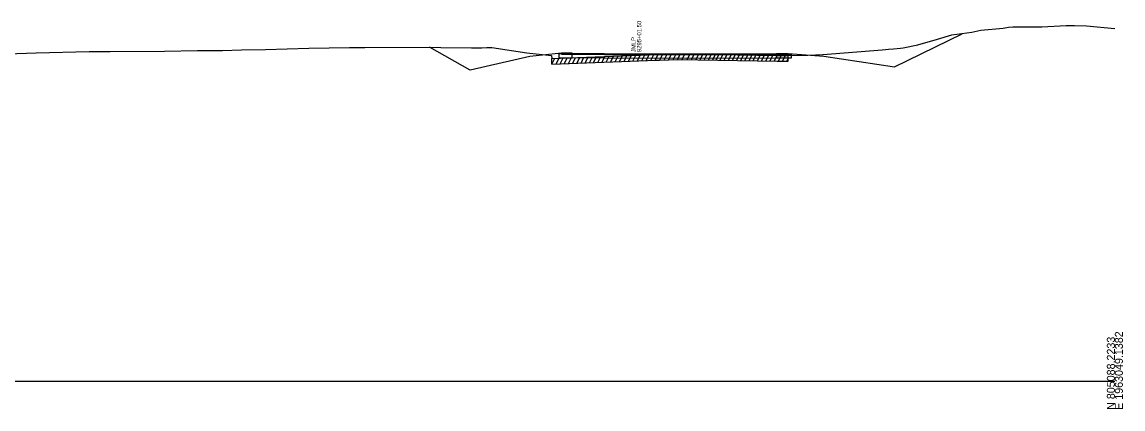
# Model space of a CAD drawing. Extents: x 1017 to 19997, y -1947 to 50737.
# Drawn here: x 10817.7 to 11202.8, y 42490.3 to 42625.7 of the extents above; entities that cross this region are included whole.
import ezdxf

# ---------------------------------------------------------------- set-up
doc = ezdxf.new("R2010")
doc.units = 0
for name, color, linetype in [('RD_GPK_XS_Cell', 7, 'Continuous'), ('RD_XS_Base', 7, 'Continuous'), ('RD_XS_ExGround', 7, 'Continuous'), ('RD_XS_ExPaveRet', 7, 'Continuous'), ('RD_XS_Greenside', 7, 'Continuous'), ('RD_XS_PaveOvlay', 7, 'Continuous'), ('RD_XS_TieSlope', 7, 'Continuous'), ('RD_XS_TX_Notes', 7, 'Continuous')]:
    doc.layers.add(name, color=color, linetype=linetype)

msp = doc.modelspace()

# ---------------------------------------------------------------- linework, layer by layer
at = {"layer": 'RD_GPK_XS_Cell'}
msp.add_line((10600, 42500), (11200, 42500), dxfattribs=at)
at = {"layer": 'RD_XS_Base'}
for points in [[(11005.49, 42614.57), (11005.49, 42613.24)], [(11010.16, 42614.5), (11005.49, 42614.57)], [(11010.16, 42614.5), (11032.7, 42614.29), (11081.59, 42614.4)], [(11010.16, 42613.16), (11010.16, 42614.5)], [(11081.59, 42614.4), (11081.59, 42613.09)], [(11081.59, 42614.4), (11085.72, 42614.38), (11086.76, 42614.38)], [(11086.76, 42614.38), (11086.76, 42613.04)], [(11005.49, 42613.24), (11010.16, 42613.16)], [(11081.59, 42613.09), (11032.7, 42612.96), (11010.16, 42613.16)], [(11086.76, 42613.04), (11081.59, 42613.09)]]:
    msp.add_lwpolyline(points, dxfattribs=at)
at = {"layer": 'RD_XS_ExGround'}
msp.add_lwpolyline([(10802.31, 42614.22), (10822.61, 42614.96), (10841.22, 42615.39), (10848.48, 42615.48), (10867.56, 42615.57), (10879.08, 42615.78), (10887.79, 42615.8), (10894.51, 42616.02), (10902.8, 42616.18), (10917.99, 42616.56), (10932.3, 42616.84), (10937.65, 42616.8), (10962.98, 42616.89), (10964.18, 42616.81), (10974.9, 42616.72), (10978.49, 42616.69), (10980.34, 42616.78), (10981.98, 42616.77), (10994.32, 42614.95), (11002.87, 42614.02), (11003.07, 42613.02), (11039.52, 42614.35), (11040.65, 42614.38), (11047.2, 42614.61), (11081.86, 42614.03), (11085.69, 42613.99), (11092.61, 42614.16), (11097.83, 42614.42), (11100.85, 42614.56), (11118.62, 42616.02), (11119.78, 42616.14), (11120.85, 42616.21), (11122.57, 42616.35), (11125.02, 42616.56), (11125.95, 42616.75), (11131.06, 42617.81), (11137.92, 42619.7), (11142.94, 42621.21), (11149.92, 42622.21), (11153.06, 42622.94), (11160.93, 42623.65), (11162.81, 42623.89), (11164.36, 42624.02), (11166.09, 42624.1), (11168.78, 42624.07), (11174.44, 42624.11), (11182.93, 42624.47), (11184.45, 42624.53), (11185.9, 42624.56), (11190.1, 42624.42), (11200, 42623.5)], dxfattribs=at)
at = {"layer": 'RD_XS_ExPaveRet'}
for p, q in [((11039.21, 42612.34), (11040.22, 42614.37)), ((11040.77, 42612.39), (11041.78, 42614.42)), ((11042.33, 42612.44), (11043.35, 42614.47)), ((11043.89, 42612.49), (11044.91, 42614.53)), ((11045.45, 42612.55), (11046.47, 42614.58)), ((11047.01, 42612.6), (11048.01, 42614.59)), ((11048.6, 42612.58), (11049.59, 42614.57)), ((11050.36, 42612.55), (11051.35, 42614.54)), ((11051.88, 42612.53), (11052.88, 42614.51)), ((11053.41, 42612.5), (11054.4, 42614.49)), ((11054.89, 42612.48), (11055.88, 42614.46)), ((11056.37, 42612.45), (11057.36, 42614.44)), ((11057.81, 42612.43), (11058.8, 42614.41)), ((11059.24, 42612.41), (11060.23, 42614.39)), ((11060.49, 42612.38), (11061.48, 42614.37)), ((11061.89, 42612.36), (11062.88, 42614.34)), ((11003.07, 42611.02), (11004.09, 42613.06)), ((11003.07, 42611.02), (11003.07, 42613.02)), ((11004.52, 42611.07), (11005.54, 42613.11)), ((11005.98, 42611.13), (11006.99, 42613.17)), ((11007.43, 42611.18), (11008.45, 42613.22)), ((11008.88, 42611.23), (11009.9, 42613.27)), ((11010.33, 42611.29), (11011.35, 42613.32)), ((11011.79, 42611.34), (11012.81, 42613.38)), ((11013.26, 42611.39), (11014.28, 42613.43)), ((11014.73, 42611.45), (11015.74, 42613.48)), ((11016.19, 42611.5), (11017.21, 42613.54)), ((11017.66, 42611.55), (11018.68, 42613.59)), ((11019.13, 42611.61), (11020.15, 42613.65)), ((11020.6, 42611.66), (11021.62, 42613.7)), ((11022.07, 42611.72), (11023.09, 42613.75)), ((11023.62, 42611.77), (11024.64, 42613.81)), ((11025.17, 42611.83), (11026.19, 42613.87)), ((11026.73, 42611.89), (11027.75, 42613.92)), ((11028.29, 42611.94), (11029.31, 42613.98)), ((11029.85, 42612), (11030.86, 42614.04)), ((11031.4, 42612.06), (11032.42, 42614.09)), ((11032.96, 42612.11), (11033.98, 42614.15)), ((11034.52, 42612.17), (11035.54, 42614.21)), ((11036.08, 42612.23), (11037.1, 42614.26)), ((11037.64, 42612.28), (11038.66, 42614.32)), ((11063.34, 42612.34), (11064.33, 42614.32)), ((11064.78, 42612.31), (11065.77, 42614.3)), ((11066.23, 42612.29), (11067.22, 42614.27)), ((11067.68, 42612.26), (11068.67, 42614.25)), ((11069.13, 42612.24), (11070.12, 42614.22)), ((11070.57, 42612.22), (11071.56, 42614.2)), ((11072.02, 42612.19), (11073.01, 42614.17)), ((11073.46, 42612.17), (11074.45, 42614.15)), ((11074.93, 42612.14), (11075.93, 42614.13)), ((11076.41, 42612.12), (11077.4, 42614.1)), ((11077.88, 42612.09), (11078.87, 42614.08)), ((11079.35, 42612.07), (11080.34, 42614.05)), ((11080.82, 42612.04), (11081.81, 42614.03)), ((11082.29, 42612.02), (11083.29, 42614.01)), ((11083.77, 42612.01), (11084.77, 42614)), ((11085.25, 42611.99), (11085.69, 42612.88)), ((11085.69, 42611.99), (11085.69, 42613.99))]:
    msp.add_line(p, q, dxfattribs=at)
msp.add_lwpolyline([(11003.07, 42611.02), (11039.52, 42612.35), (11040.65, 42612.38), (11047.2, 42612.61), (11081.86, 42612.03), (11085.69, 42611.99)], dxfattribs=at)
at = {"layer": 'RD_XS_Greenside'}
for points in [[(11006.43, 42614.87), (10995.36, 42613.62)], [(11085.72, 42614.7), (11098.13, 42613.85)], [(10995.36, 42613.62), (10974.41, 42608.87)], [(11098.13, 42613.85), (11122.94, 42610.06)]]:
    msp.add_lwpolyline(points, dxfattribs=at)
at = {"layer": 'RD_XS_PaveOvlay'}
for points in [[(11006.43, 42614.87), (11006.43, 42614.55)], [(11010.16, 42614.81), (11006.43, 42614.87)], [(11006.43, 42614.55), (11010.16, 42614.5)], [(11010.16, 42614.81), (11032.7, 42614.61), (11081.59, 42614.72)], [(11010.16, 42614.5), (11010.16, 42614.81)], [(11081.59, 42614.4), (11032.7, 42614.29), (11010.16, 42614.5)], [(11081.59, 42614.72), (11081.59, 42614.4)], [(11081.59, 42614.72), (11085.72, 42614.7)], [(11085.72, 42614.38), (11081.59, 42614.4)], [(11085.72, 42614.7), (11085.72, 42614.38)]]:
    msp.add_lwpolyline(points, dxfattribs=at)
at = {"layer": 'RD_XS_TieSlope'}
for points in [[(11122.94, 42610.06), (11146.53, 42621.66)], [(10974.41, 42608.87), (10960.18, 42616.91)]]:
    msp.add_lwpolyline(points, dxfattribs=at)

# ---------------------------------------------------------------- texts
at = {"layer": 'RD_GPK_XS_Cell'}
for s, p in [('N 805088.2233', (11200, 42490)), ('E 1963049.1382', (11202.8, 42490))]:
    msp.add_text(s, height=2.8, rotation=90, dxfattribs=at).set_placement(p)
at = {"layer": 'RD_XS_TX_Notes'}
for s, p in [(' 9295+01.50', (11034.34, 42614.62)), (' JMLP', (11032.39, 42614.62))]:
    msp.add_text(s, height=1.5, rotation=90, dxfattribs=at).set_placement(p)

doc.saveas('drawing.dxf')
